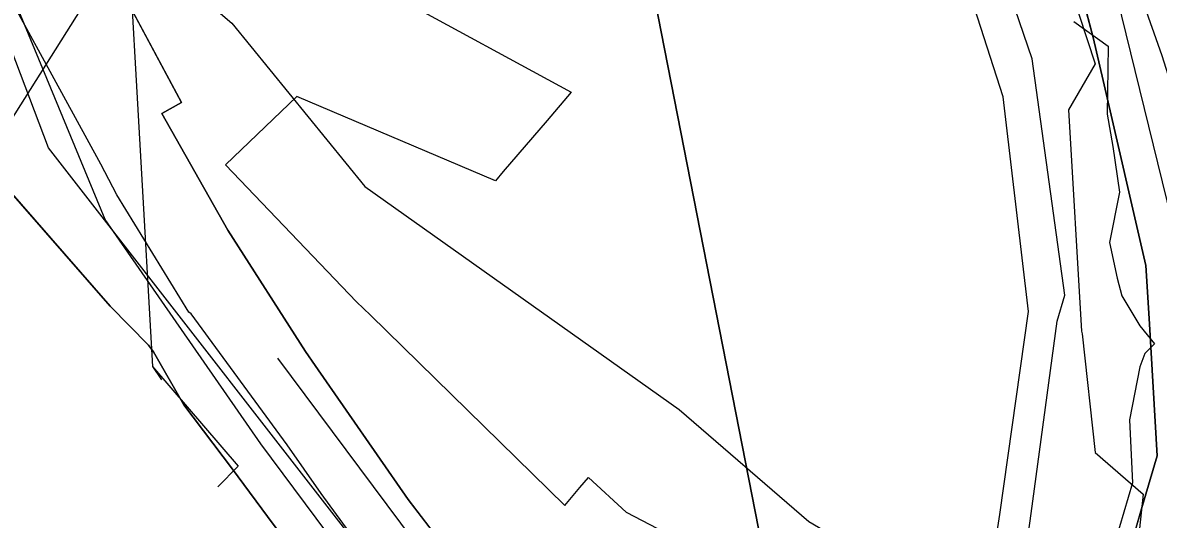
# Model space of a CAD drawing. Extents: x -690419 to -685080, y -987825 to -981190.
# Drawn here: x -687029.9 to -686943.6, y -985803.3 to -985765.6 of the extents above; entities that cross this region are included whole.
import ezdxf

# ---------------------------------------------------------------- set-up
doc = ezdxf.new("R2010")
doc.units = 0
for name, color, linetype in [('BPEJ (S) - hranice', 7, 'Continuous'), ('BPEJ I-II ochrana', 7, 'Continuous'), ('Docházková izochrona VLAK (S)', 7, 'Continuous'), ('Kanalizace stoka bez rozlišení (S)', 7, 'Continuous'), ('Památková zóna městská (S)', 7, 'Continuous'), ('Plochy smíšené obytné městské SM (S)', 7, 'Continuous'), ('Plochy veřejná prostranství všeobecná PU (S)', 7, 'Continuous'), ('Plynovod STL (S)', 7, 'Continuous'), ('Regulační bloky STABILIZOVANÉ (S)', 7, 'Continuous'), ('Spoje - komunikační vedení bez rozlišení provozovanál (S)', 7, 'Continuous'), ('Trasy cykloturistické (N)', 7, 'Continuous'), ('Vodovodní řady (S)', 7, 'Continuous'), ('Záplavové území Q100 (S)', 7, 'Continuous')]:
    doc.layers.add(name, color=color, linetype=linetype)

msp = doc.modelspace()

# ---------------------------------------------------------------- linework, layer by layer
at = {"layer": 'BPEJ (S) - hranice'}
for points in [[(-686948.62, -985871.04), (-686972.5, -985811.5), (-686987.5, -985735), (-686997.5, -985630), (-687011.5, -985550.5), (-687019, -985523.5), (-687038, -985492), (-687104.5, -985404), (-687115.5, -985379.5), (-687113, -985361.5), (-687082.5, -985298.5), (-687074.5, -985267), (-687072, -985226.5), (-687066.5, -985190.5), (-687069.12, -985173.89), (-687057, -985161), (-687033, -985131.5), (-687025.5, -985111.5), (-687024, -985089), (-687029, -985071)], [(-687115.5, -985379.5), (-687104.5, -985404), (-687038, -985492), (-687019, -985523.5), (-687011.5, -985550.5), (-686997.5, -985630), (-686987.5, -985735), (-686972.5, -985811.5), (-686948.62, -985871.04)]]:
    msp.add_lwpolyline(points, dxfattribs=at)
at = {"layer": 'BPEJ I-II ochrana'}
for p, q in [((-686955.37, -985771.22), (-686965.67, -985739.33)), ((-687006.74, -985760.79), (-686988.21, -985770.88)), ((-686988.21, -985770.88), (-686990.04, -985773.01)), ((-687009.06, -985771.2), (-687014.48, -985776.39)), ((-686993.97, -985777.6), (-687009.06, -985771.2)), ((-686955.22, -985772.52), (-686955.37, -985771.22)), ((-686953.44, -985787.54), (-686955.22, -985772.52)), ((-686990.04, -985773.01), (-686993.37, -985776.9)), ((-687014.48, -985776.39), (-687004.52, -985786.79)), ((-686993.37, -985776.9), (-686993.97, -985777.6)), ((-687004.52, -985786.79), (-687003.47, -985787.82)), ((-687003.47, -985787.82), (-686988.7, -985802.27)), ((-686955.64, -985802.94), (-686953.44, -985787.54)), ((-686987.55, -985800.91), (-686986.89, -985800.13)), ((-686986.89, -985800.13), (-686984.04, -985802.78)), ((-686988.7, -985802.27), (-686987.55, -985800.91)), ((-686984.04, -985802.78), (-686978.57, -985805.61)), ((-686956.64, -985809.89), (-686955.64, -985802.94))]:
    msp.add_line(p, q, dxfattribs=at)
at = {"layer": 'Docházková izochrona VLAK (S)'}
msp.add_arc((-686398.38, -985456.116), 800, 77.865472, 344.113367, dxfattribs=at)
at = {"layer": 'Kanalizace stoka bez rozlišení (S)'}
for points in [[(-686952.031, -985859.475), (-686975.652, -985839.671), (-686992.059, -985825.759), (-687000.541, -985810.287), (-687027.942, -985775.107), (-687044.126, -985732.385), (-687056.47, -985710.569), (-687068.778, -985688.925), (-687090.037, -985650.61), (-687107.52, -985613.353), (-687111.936, -985604.835), (-687136.059, -985562.535), (-687146.006, -985550.157), (-687172.29, -985519.8), (-687200.38, -985477.18), (-687226.5, -985435.09), (-687254.066, -985400.971), (-687259.32, -985394.52), (-687296.65, -985357.45), (-687331.63, -985324), (-687351.159, -985303.644), (-687361.051, -985286.795)], [(-686995.955, -985810.567), (-687010.501, -985791.078)]]:
    msp.add_lwpolyline(points, dxfattribs=at)
at = {"layer": 'Památková zóna městská (S)'}
msp.add_lwpolyline([(-686998.768, -985859.073), (-686997.697, -985853.306), (-686998.603, -985845.15), (-686999.7, -985835.798), (-686987.108, -985835.774), (-686979.401, -985828.206), (-686977.462, -985829.352), (-686971.815, -985828.141), (-686955.418, -985818.705), (-686955.086, -985816.272), (-686953.259, -985802.871), (-686951.269, -985788.278), (-686950.7, -985786.288), (-686953.164, -985768.332), (-686963.019, -985739.525), (-686961.693, -985712.385), (-686972.874, -985691.823), (-686980.283, -985663.463), (-686981.231, -985659.727), (-686981.507, -985649.076)], dxfattribs=at)
at = {"layer": 'Plochy smíšené obytné městské SM (S)'}
for points in [[(-686954.01, -985745.94), (-686948.54, -985766.72), (-686947.78, -985769.99), (-686944.52, -985784.03), (-686944.28, -985788.06), (-686943.68, -985798.5), (-686944.85, -985802.51), (-686949.11, -985817.11), (-686954.56, -985820.05), (-686955.44, -985818.7), (-686964.08, -985823.9), (-686971.83, -985827.94), (-686977.55, -985829.37), (-686979.55, -985828.32), (-686984.12, -985822.51), (-686993.22, -985812.42), (-686992.78, -985812), (-687000.61, -985801.81), (-687007.67, -985791.64), (-687008.41, -985790.57), (-687014.31, -985781.36), (-687019.32, -985772.49), (-687017.84, -985771.66), (-687023.76, -985760.56)], [(-687032.29, -985776.8), (-687023.26, -985787.12), (-687020.34, -985790.1), (-687019.97, -985790.59), (-687017.65, -985794.61), (-687013.96, -985799.5), (-687010.87, -985803.69), (-687005.8, -985810.43), (-687005.5, -985810.77), (-687005.4, -985811.02), (-687001.85, -985816.14), (-687001.73, -985816.06), (-686999.84, -985818.77), (-686999.96, -985818.85), (-686996.44, -985823.86), (-687000.22, -985825.86), (-687004.1, -985827.91), (-687008.98, -985829.85), (-687042.18, -985844.07)]]:
    msp.add_lwpolyline(points, dxfattribs=at)
at = {"layer": 'Plochy veřejná prostranství všeobecná PU (S)'}
for p, q in [((-686948.54, -985766.72), (-686954.01, -985745.94)), ((-687023.76, -985760.56), (-687017.84, -985771.66)), ((-686947.78, -985769.99), (-686948.54, -985766.72)), ((-686944.52, -985784.03), (-686947.78, -985769.99)), ((-687017.84, -985771.66), (-687019.32, -985772.49)), ((-687019.32, -985772.49), (-687014.31, -985781.36)), ((-687023.26, -985787.12), (-687032.29, -985776.8)), ((-687014.31, -985781.36), (-687008.41, -985790.57)), ((-686944.28, -985788.06), (-686944.52, -985784.03)), ((-687020.34, -985790.1), (-687023.26, -985787.12)), ((-686943.68, -985798.5), (-686944.28, -985788.06)), ((-687019.97, -985790.59), (-687020.34, -985790.1)), ((-687017.65, -985794.61), (-687019.97, -985790.59)), ((-687008.41, -985790.57), (-687007.67, -985791.64)), ((-687007.67, -985791.64), (-687000.61, -985801.81)), ((-687013.96, -985799.5), (-687017.65, -985794.61)), ((-686944.85, -985802.51), (-686943.68, -985798.5)), ((-687010.87, -985803.69), (-687013.96, -985799.5)), ((-687000.61, -985801.81), (-686992.78, -985812)), ((-686949.11, -985817.11), (-686944.85, -985802.51))]:
    msp.add_line(p, q, dxfattribs=at)
at = {"layer": 'Plynovod STL (S)'}
for points in [[(-686935.63, -985813.56), (-686935.85, -985813.18), (-686938.34, -985806.83), (-686939.23, -985802.23), (-686939.42, -985797.97), (-686939.74, -985792.98), (-686939.93, -985788.27), (-686940.15, -985781.96), (-686940.56, -985778.01), (-686940.65, -985777.32), (-686941.92, -985772.44), (-686943.29, -985768.12), (-686946.12, -985760.07), (-686947.95, -985755.38), (-686949.38, -985750.84), (-686951.42, -985742.25), (-686952.83, -985734.58), (-686953.77, -985727.56), (-686954.65, -985723.72), (-686955.04, -985722.32), (-686955.076, -985722.223)], [(-686940.33, -985866.23), (-686964.05, -985845.88), (-686969.48, -985841.63), (-686973.12, -985839.02), (-686974.02, -985838.55), (-686975.76, -985837.16), (-686975.971, -985836.981), (-686976.957, -985836.141), (-686978.334, -985835.216), (-686979.95, -985834.13), (-686981.68, -985833.03), (-686988.03, -985827), (-686991.65, -985823.01), (-686997.01, -985815.34), (-686998.16, -985813.74), (-686998.43, -985813.35), (-687002.69, -985807.55), (-687007.22, -985801.36), (-687009.8, -985797.65), (-687017.1, -985787.71), (-687017.27, -985787.57), (-687022.74, -985778.67), (-687023.95, -985776.34), (-687032.12, -985761.46)]]:
    msp.add_lwpolyline(points, dxfattribs=at)
at = {"layer": 'Regulační bloky STABILIZOVANÉ (S)'}
for p, q in [((-686948.54, -985766.72), (-686954.01, -985745.94)), ((-687023.76, -985760.56), (-687017.84, -985771.66)), ((-686947.78, -985769.99), (-686948.54, -985766.72)), ((-686944.52, -985784.03), (-686947.78, -985769.99)), ((-687017.84, -985771.66), (-687019.32, -985772.49)), ((-687019.32, -985772.49), (-687014.31, -985781.36)), ((-687023.26, -985787.12), (-687032.29, -985776.8)), ((-687014.31, -985781.36), (-687008.41, -985790.57)), ((-686944.28, -985788.06), (-686944.52, -985784.03)), ((-687020.34, -985790.1), (-687023.26, -985787.12)), ((-686943.68, -985798.5), (-686944.28, -985788.06)), ((-687019.97, -985790.59), (-687020.34, -985790.1)), ((-687017.65, -985794.61), (-687019.97, -985790.59)), ((-687008.41, -985790.57), (-687007.67, -985791.64)), ((-687007.67, -985791.64), (-687000.61, -985801.81)), ((-687013.96, -985799.5), (-687017.65, -985794.61)), ((-686944.85, -985802.51), (-686943.68, -985798.5)), ((-687010.87, -985803.69), (-687013.96, -985799.5)), ((-687000.61, -985801.81), (-686992.78, -985812)), ((-686949.11, -985817.11), (-686944.85, -985802.51))]:
    msp.add_line(p, q, dxfattribs=at)
for points in [[(-686954.01, -985745.94), (-686948.54, -985766.72), (-686947.78, -985769.99), (-686944.52, -985784.03), (-686944.28, -985788.06), (-686943.68, -985798.5), (-686944.85, -985802.51), (-686949.11, -985817.11), (-686954.56, -985820.05), (-686955.44, -985818.7), (-686964.08, -985823.9), (-686971.83, -985827.94), (-686977.55, -985829.37), (-686979.55, -985828.32), (-686984.12, -985822.51), (-686993.22, -985812.42), (-686992.78, -985812), (-687000.61, -985801.81), (-687007.67, -985791.64), (-687008.41, -985790.57), (-687014.31, -985781.36), (-687019.32, -985772.49), (-687017.84, -985771.66), (-687023.76, -985760.56)], [(-687032.29, -985776.8), (-687023.26, -985787.12), (-687020.34, -985790.1), (-687019.97, -985790.59), (-687017.65, -985794.61), (-687013.96, -985799.5), (-687010.87, -985803.69), (-687005.8, -985810.43), (-687005.5, -985810.77), (-687005.4, -985811.02), (-687001.85, -985816.14), (-687001.73, -985816.06), (-686999.84, -985818.77), (-686999.96, -985818.85), (-686996.44, -985823.86), (-687000.22, -985825.86), (-687004.1, -985827.91), (-687008.98, -985829.85), (-687042.18, -985844.07)]]:
    msp.add_lwpolyline(points, dxfattribs=at)
at = {"layer": 'Spoje - komunikační vedení bez rozlišení provozovanál (S)'}
for points in [[(-686964.73, -985707.05), (-686961.3, -985713), (-686960.19, -985721.37), (-686958.37, -985729.02), (-686957.21, -985741.06), (-686952.72, -985755.53), (-686948.39, -985768.73), (-686950.41, -985772.2), (-686949.42, -985789.02)], [(-687021.9, -985758.88), (-687034.455, -985778.745)], [(-687021.9, -985758.88), (-687014, -985765.63), (-687003.9, -985778.03), (-686980.01, -985794.98), (-686970.15, -985803.48), (-686962.77, -985807.81), (-686958.81, -985809.56), (-686952.64, -985813.18), (-686952.22, -985813.35)], [(-687021.9, -985758.88), (-687020.026, -985791.702)], [(-686949.42, -985789.02), (-686949.38, -985789.22)], [(-686949.38, -985789.22), (-686948.39, -985798.24), (-686944.73, -985801.4), (-686945.49, -985808.52)], [(-687020.026, -985791.702), (-687013.518, -985799.271), (-687015.065, -985800.853)], [(-687020.026, -985791.702), (-687019.354, -985792.732)]]:
    msp.add_lwpolyline(points, dxfattribs=at)
at = {"layer": 'Trasy cykloturistické (N)'}
msp.add_lwpolyline([(-686961.89, -985855.3), (-686966.74, -985851.16), (-686978.19, -985842.94), (-686985.35, -985838.14), (-686987.19, -985835.77), (-686996.44, -985823.86), (-686999.96, -985818.85), (-686999.84, -985818.77), (-687001.73, -985816.06), (-687001.85, -985816.14), (-687005.4, -985811.02), (-687005.5, -985810.77), (-687005.8, -985810.43), (-687010.87, -985803.69), (-687013.96, -985799.5), (-687017.65, -985794.61), (-687019.97, -985790.59), (-687020.34, -985790.1), (-687023.26, -985787.12), (-687032.29, -985776.8)], dxfattribs=at)
at = {"layer": 'Vodovodní řady (S)'}
for points in [[(-686956.749, -985722.894), (-686937.764, -985800.158)], [(-686997.4, -985816.9), (-687011.811, -985797.574), (-687023.635, -985780.541), (-687035.126, -985752.789)]]:
    msp.add_lwpolyline(points, dxfattribs=at)
at = {"layer": 'Záplavové území Q100 (S)'}
msp.add_lwpolyline([(-686950, -985765.494), (-686947.383, -985767.383), (-686947.461, -985772.539), (-686947.028, -985775), (-686946.523, -985778.477), (-686947.293, -985782.293), (-686946.699, -985785), (-686946.344, -985786.344), (-686945, -985788.619), (-686943.874, -985790), (-686944.603, -985790.725), (-686945, -985791.736), (-686945.77, -985795.77), (-686945.548, -985800.548), (-686946.857, -985805)], dxfattribs=at)

doc.saveas('drawing.dxf')
